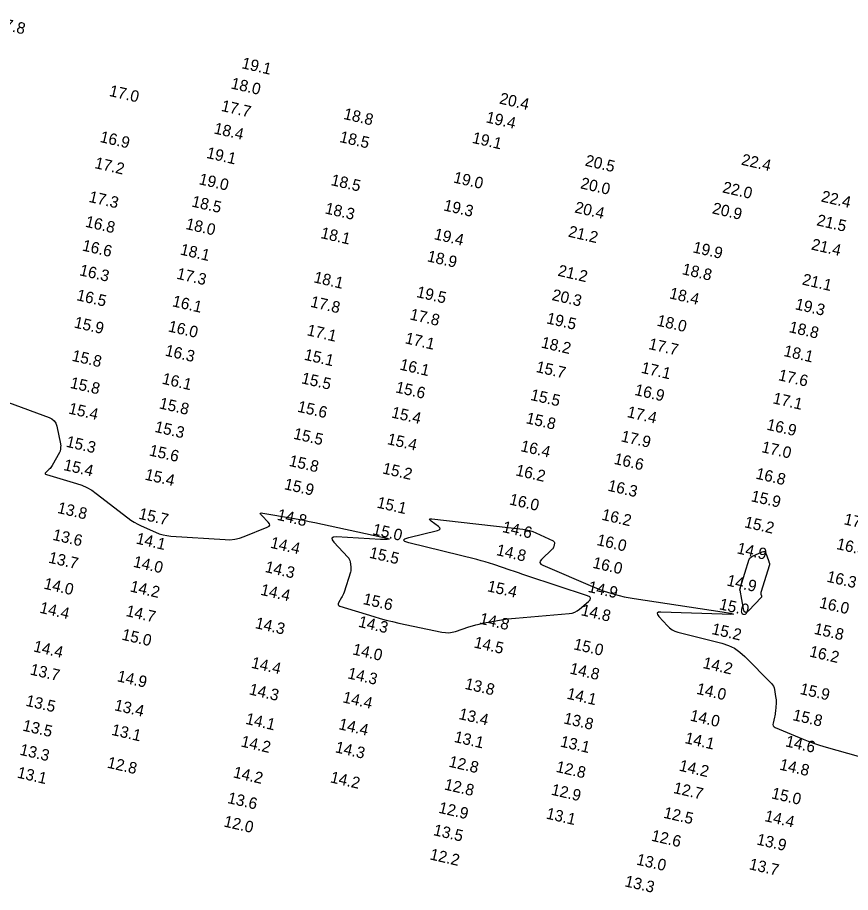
# Model space of a CAD drawing. Extents: x 988130 to 1132882, y 654656 to 841453.
# Drawn here: x 1035767 to 1036130.7, y 811712.7 to 812094.9 of the extents above; entities that cross this region are included whole.
import ezdxf

# ---------------------------------------------------------------- set-up
doc = ezdxf.new("R2010")
doc.units = 0
doc.layers.add('V-TOPO-MAJR', color=7, linetype='Continuous')
doc.layers.add('V-TOPO-SOUN', color=7, linetype='Continuous')

msp = doc.modelspace()

# ---------------------------------------------------------------- linework, layer by layer
at = {"layer": 'V-TOPO-MAJR'}
msp.add_lwpolyline([(1035745.1, 811933.27), (1035780.82, 811920.14), (1035782.02, 811919.54), (1035782.97, 811918.71), (1035783.66, 811917.66), (1035784.09, 811916.38), (1035785.76, 811908.67), (1035785.81, 811908.35), (1035785.85, 811908.03), (1035785.85, 811907.71), (1035785.83, 811907.38), (1035785.71, 811906.08), (1035785.67, 811905.76), (1035785.59, 811905.45), (1035785.48, 811905.15), (1035785.33, 811904.86), (1035782.15, 811899.21), (1035781.88, 811898.77), (1035781.58, 811898.36), (1035781.25, 811897.97), (1035780.88, 811897.61), (1035779.37, 811896.21), (1035779.1, 811895.89), (1035779.04, 811895.61), (1035779.21, 811895.39), (1035779.6, 811895.22), (1035792.77, 811891.36), (1035795.08, 811890.57), (1035797.29, 811889.57), (1035799.39, 811888.38), (1035801.39, 811886.98), (1035815.15, 811876.41), (1035816.54, 811875.4), (1035817.98, 811874.48), (1035819.48, 811873.64), (1035821.02, 811872.89), (1035827.31, 811870.05), (1035828.9, 811869.42), (1035830.53, 811868.93), (1035832.19, 811868.6), (1035833.89, 811868.41), (1035857.6, 811866.84), (1035859.74, 811866.81), (1035861.84, 811867.03), (1035863.9, 811867.48), (1035865.93, 811868.17), (1035876.07, 811872.25), (1035876.81, 811872.67), (1035877.12, 811873.18), (1035877.03, 811873.77), (1035876.51, 811874.45), (1035873.61, 811877.32), (1035873.1, 811877.93), (1035873.02, 811878.31), (1035873.38, 811878.47), (1035874.17, 811878.41), (1035887.01, 811876.2), (1035889.48, 811875.76), (1035891.95, 811875.29), (1035894.41, 811874.8), (1035896.87, 811874.29), (1035925.68, 811868.12), (1035928.44, 811867.45), (1035929.34, 811867.04), (1035928.37, 811866.87), (1035925.53, 811866.95), (1035906.26, 811867.99), (1035904.93, 811867.92), (1035904.31, 811867.51), (1035904.4, 811866.78), (1035905.19, 811865.71), (1035911.25, 811859.17), (1035911.6, 811858.73), (1035911.88, 811858.25), (1035912.08, 811857.73), (1035912.2, 811857.18), (1035912.54, 811854.89), (1035912.59, 811854.32), (1035912.58, 811853.76), (1035912.5, 811853.2), (1035912.36, 811852.65), (1035909.56, 811843.83), (1035909.35, 811843.22), (1035909.1, 811842.63), (1035908.83, 811842.05), (1035908.51, 811841.48), (1035907.2, 811839.26), (1035906.99, 811838.75), (1035907.02, 811838.33), (1035907.28, 811838), (1035907.78, 811837.76), (1035922.62, 811833.19), (1035925.31, 811832.4), (1035928.02, 811831.67), (1035930.73, 811831), (1035933.47, 811830.39), (1035952.32, 811826.42), (1035953.82, 811826.2), (1035955.32, 811826.19), (1035956.8, 811826.37), (1035958.27, 811826.76), (1035964.13, 811828.73), (1035965.61, 811829.19), (1035967.09, 811829.61), (1035968.59, 811829.97), (1035970.1, 811830.28), (1035977.45, 811831.64), (1035979.19, 811831.94), (1035980.93, 811832.2), (1035982.67, 811832.41), (1035984.43, 811832.58), (1036007.88, 811834.53), (1036009.13, 811834.73), (1036010.31, 811835.11), (1036011.41, 811835.68), (1036012.44, 811836.43), (1036016.38, 811839.81), (1036017.09, 811840.6), (1036017.24, 811841.28), (1036016.84, 811841.85), (1036015.89, 811842.31), (1035989.46, 811851.05), (1035987.64, 811851.65), (1035985.83, 811852.26), (1035984.01, 811852.87), (1035982.19, 811853.48), (1035974.93, 811855.95), (1035973.11, 811856.54), (1035971.27, 811857.1), (1035969.43, 811857.62), (1035967.57, 811858.09), (1035937.9, 811865.36), (1035936.09, 811865.95), (1035935.48, 811866.54), (1035936.09, 811867.14), (1035937.89, 811867.74), (1035950.42, 811870.86), (1035951.17, 811871.14), (1035951.48, 811871.52), (1035951.34, 811871.98), (1035950.76, 811872.53), (1035947.55, 811874.92), (1035946.97, 811875.43), (1035946.84, 811875.76), (1035947.16, 811875.91), (1035947.93, 811875.89), (1035987.65, 811871.36), (1035989.13, 811871.13), (1035990.58, 811870.79), (1035991.99, 811870.33), (1035993.37, 811869.75), (1036000.9, 811866.26), (1036001.18, 811866.08), (1036001.36, 811865.86), (1036001.44, 811865.58), (1036001.42, 811865.25), (1036001.17, 811863.83), (1036001.08, 811863.48), (1036000.94, 811863.17), (1036000.75, 811862.88), (1036000.51, 811862.62), (1035995.87, 811858.22), (1035995.25, 811857.45), (1035995.13, 811856.77), (1035995.48, 811856.17), (1035996.33, 811855.66), (1036019.03, 811845.94), (1036023.22, 811844.31), (1036027.48, 811842.95), (1036031.83, 811841.87), (1036036.25, 811841.06), (1036074.76, 811835.3), (1036078.4, 811834.69), (1036079.6, 811834.3), (1036078.35, 811834.15), (1036074.66, 811834.21), (1036047.93, 811835.2), (1036046.83, 811835.12), (1036046.32, 811834.77), (1036046.39, 811834.15), (1036047.03, 811833.26), (1036050.78, 811829.18), (1036051.76, 811828.25), (1036052.85, 811827.48), (1036054.04, 811826.89), (1036055.33, 811826.46), (1036074.59, 811821.55), (1036077.41, 811820.63), (1036080.02, 811819.36), (1036082.43, 811817.73), (1036084.64, 811815.76), (1036096.21, 811803.93), (1036096.69, 811803.36), (1036097.07, 811802.75), (1036097.35, 811802.08), (1036097.53, 811801.35), (1036098.05, 811798.37), (1036098.16, 811797.62), (1036098.22, 811796.87), (1036098.24, 811796.12), (1036098.21, 811795.36), (1036097.97, 811791.86), (1036097.91, 811791.2), (1036097.82, 811790.54), (1036097.71, 811789.88), (1036097.56, 811789.23), (1036096.94, 811786.63), (1036096.88, 811786.03), (1036097.02, 811785.53), (1036097.34, 811785.12), (1036097.86, 811784.81), (1036110, 811779.67), (1036112.24, 811778.77), (1036114.51, 811777.93), (1036116.8, 811777.16), (1036119.12, 811776.47), (1036151.08, 811767.42)], dxfattribs=at)
msp.add_lwpolyline([(1036082.47, 811844.93), (1036082.47, 811845.04), (1036082.49, 811845.16), (1036082.57, 811845.61), (1036082.59, 811845.72), (1036082.62, 811845.83), (1036082.65, 811845.95), (1036082.68, 811846.06), (1036086.55, 811858.3), (1036086.61, 811858.45), (1036086.69, 811858.58), (1036086.78, 811858.7), (1036086.9, 811858.81), (1036087.41, 811859.21), (1036087.54, 811859.3), (1036087.68, 811859.39), (1036087.82, 811859.47), (1036087.96, 811859.55), (1036092.17, 811861.54), (1036092.69, 811861.7), (1036093.12, 811861.65), (1036093.46, 811861.38), (1036093.72, 811860.91), (1036094.89, 811857.71), (1036094.95, 811857.55), (1036095.01, 811857.4), (1036095.07, 811857.24), (1036095.13, 811857.08), (1036095.36, 811856.44), (1036095.41, 811856.28), (1036095.43, 811856.12), (1036095.42, 811855.96), (1036095.38, 811855.8), (1036091.56, 811843.72), (1036091.52, 811843.53), (1036091.51, 811843.35), (1036091.53, 811843.16), (1036091.59, 811842.98), (1036091.86, 811842.25), (1036091.91, 811842.07), (1036091.9, 811841.9), (1036091.85, 811841.75), (1036091.74, 811841.6), (1036086.37, 811835.86), (1036085.52, 811835.15), (1036084.83, 811835.03), (1036084.33, 811835.5), (1036083.99, 811836.55), (1036082.49, 811844.71), (1036082.47, 811844.82)], close=True, dxfattribs=at)

# ---------------------------------------------------------------- texts
at = {"layer": 'V-TOPO-SOUN'}
for s, p in [('17.8 ', (1035757.11, 812090.41)), ('19.1 ', (1035864.56, 812072.8)), ('18.0 ', (1035859.86, 812063.96)), ('17.0 ', (1035806.74, 812060.68)), ('17.7 ', (1035855.63, 812054.14)), ('20.4 ', (1035977.12, 812057.36)), ('18.8 ', (1035909.04, 812050.63)), ('19.4 ', (1035971.27, 812049.15)), ('18.4 ', (1035852.45, 812044.3)), ('16.9 ', (1035802.69, 812040.57)), ('18.5 ', (1035907.33, 812040.57)), ('19.1 ', (1035965.22, 812040.18)), ('19.1 ', (1035849.2, 812033.61)), ('17.2 ', (1035800.38, 812029.17)), ('20.5 ', (1036014.53, 812030.23)), ('22.4 ', (1036082.75, 812030.64)), ('19.0 ', (1035845.88, 812022.14)), ('18.5 ', (1035903.55, 812021.74)), ('19.0 ', (1035957.04, 812022.87)), ('20.0 ', (1036012.49, 812020.33)), ('22.0 ', (1036074.53, 812018.55)), ('17.3 ', (1035797.83, 812014.4)), ('18.5 ', (1035842.72, 812012.38)), ('22.4 ', (1036117.61, 812014.57)), ('18.3 ', (1035900.95, 812009.37)), ('19.3 ', (1035952.75, 812010.68)), ('20.4 ', (1036009.97, 812009.79)), ('20.9 ', (1036070.05, 812009.39)), ('21.5 ', (1036115.63, 812004.19)), ('16.8 ', (1035796.29, 812003.55)), ('18.0 ', (1035840.11, 812002.57)), ('18.1 ', (1035899.07, 811998.61)), ('19.4 ', (1035948.58, 811998.11)), ('21.2 ', (1036007.17, 811999.23)), ('16.6 ', (1035794.94, 811993.16)), ('21.4 ', (1036113.3, 811993.6)), ('18.1 ', (1035837.72, 811991.4)), ('19.9 ', (1036061.6, 811992.35)), ('18.9 ', (1035945.58, 811988.46)), ('16.3 ', (1035793.75, 811982.35)), ('21.2 ', (1036002.62, 811982.16)), ('18.8 ', (1036056.9, 811982.82)), ('17.3 ', (1035836.17, 811980.85)), ('18.1 ', (1035896.06, 811979.26)), ('21.1 ', (1036109.33, 811978.3)), ('16.5 ', (1035792.49, 811971.47)), ('19.5 ', (1035940.93, 811972.83)), ('20.3 ', (1036000.04, 811971.53)), ('18.4 ', (1036051.36, 811972.27)), ('16.1 ', (1035834.28, 811968.81)), ('17.8 ', (1035894.58, 811968.58)), ('19.3 ', (1036106.26, 811967.51)), ('17.8 ', (1035938.02, 811963.06)), ('15.9 ', (1035791.39, 811959.53)), ('19.5 ', (1035997.7, 811961.35)), ('18.0 ', (1036045.88, 811960.36)), ('16.0 ', (1035832.48, 811957.82)), ('17.1 ', (1035893.05, 811956.17)), ('18.8 ', (1036103.58, 811957.52)), ('17.1 ', (1035935.92, 811952.64)), ('18.2 ', (1035995.36, 811950.77)), ('16.3 ', (1035831.11, 811947.27)), ('17.7 ', (1036042.26, 811950.15)), ('18.1 ', (1036101.25, 811947.1)), ('15.8 ', (1035790.43, 811945)), ('15.1 ', (1035891.86, 811945.45)), ('16.1 ', (1035933.62, 811941.13)), ('15.7 ', (1035993.1, 811940.12)), ('17.1 ', (1036039.02, 811939.75)), ('17.6 ', (1036098.91, 811936.53)), ('15.8 ', (1035789.67, 811933.15)), ('16.1 ', (1035829.8, 811934.98)), ('15.5 ', (1035890.63, 811935.18)), ('15.6 ', (1035931.78, 811931.22)), ('15.5 ', (1035990.67, 811927.9)), ('16.9 ', (1036036.18, 811930.08)), ('15.8 ', (1035828.57, 811924.21)), ('17.1 ', (1036096.52, 811926.42)), ('15.4 ', (1035788.96, 811921.96)), ('15.6 ', (1035888.94, 811922.76)), ('15.4 ', (1035929.95, 811920.23)), ('17.4 ', (1036032.86, 811920.42)), ('15.8 ', (1035988.72, 811917.74)), ('15.3 ', (1035826.59, 811913.95)), ('16.9 ', (1036093.83, 811914.91)), ('15.5 ', (1035887.17, 811910.94)), ('17.9 ', (1036030.22, 811909.81)), ('15.3 ', (1035787.88, 811907.45)), ('15.4 ', (1035928.14, 811908.59)), ('16.4 ', (1035986.37, 811905.54)), ('17.0 ', (1036091.59, 811905.11)), ('15.6 ', (1035824.19, 811903.64)), ('15.4 ', (1035786.8, 811897.28)), ('15.8 ', (1035885.22, 811899.1)), ('16.6 ', (1036027.14, 811899.98)), ('15.2 ', (1035926.05, 811895.8)), ('16.2 ', (1035984.23, 811894.95)), ('16.8 ', (1036089.08, 811893.51)), ('15.4 ', (1035822.32, 811893.07)), ('15.9 ', (1035883.15, 811888.91)), ('16.3 ', (1036024.43, 811888.25)), ('16.0 ', (1035981.45, 811882.24)), ('15.9 ', (1036086.97, 811883.66)), ('13.8 ', (1035784.09, 811878.54)), ('15.1 ', (1035923.61, 811880.87)), ('15.7 ', (1035819.59, 811875.99)), ('14.8 ', (1035880.02, 811875.53)), ('16.2 ', (1036021.78, 811875.56)), ('15.2 ', (1036084.09, 811872.29)), ('17.2 ', (1036127.55, 811873.6)), ('13.6 ', (1035782.02, 811866.78)), ('15.0 ', (1035921.7, 811869.16)), ('14.6 ', (1035978.4, 811870.2)), ('14.1 ', (1035818.43, 811865.17)), ('14.4 ', (1035877.08, 811863.33)), ('16.0 ', (1036019.64, 811864.52)), ('14.8 ', (1035975.77, 811860.14)), ('14.9 ', (1036080.84, 811860.9)), ('16.3 ', (1036124.32, 811862.78)), ('13.7 ', (1035780.22, 811856.83)), ('15.5 ', (1035920.32, 811858.95)), ('14.0 ', (1035817.21, 811855.01)), ('14.3 ', (1035874.76, 811852.76)), ('16.0 ', (1036017.83, 811854.57)), ('16.3 ', (1036120.06, 811848.51)), ('14.0 ', (1035778.16, 811845.46)), ('14.2 ', (1035815.84, 811844.24)), ('15.4 ', (1035971.82, 811844.34)), ('14.9 ', (1036015.77, 811844.06)), ('14.9 ', (1036076.4, 811846.85)), ('14.4 ', (1035872.8, 811842.78)), ('15.6 ', (1035917.55, 811838.75)), ('15.0 ', (1036073.12, 811836.47)), ('16.0 ', (1036116.84, 811837.14)), ('14.4 ', (1035776.36, 811834.95)), ('14.7 ', (1035814.03, 811833.52)), ('14.8 ', (1036012.73, 811833.88)), ('14.3 ', (1035915.52, 811828.81)), ('14.8 ', (1035968.41, 811830.19)), ('14.3 ', (1035870.46, 811828.23)), ('15.2 ', (1036069.83, 811825.65)), ('15.8 ', (1036114.51, 811825.74)), ('15.0 ', (1035812.21, 811823.17)), ('14.4 ', (1035773.62, 811818.05)), ('14.5 ', (1035965.99, 811819.78)), ('15.0 ', (1036009.53, 811818.97)), ('14.0 ', (1035913.02, 811816.76)), ('16.2 ', (1036112.5, 811815.82)), ('14.4 ', (1035868.76, 811810.9)), ('14.2 ', (1036065.95, 811810.81)), ('13.7 ', (1035772.17, 811807.95)), ('14.3 ', (1035910.85, 811806.29)), ('14.8 ', (1036007.83, 811808.38)), ('14.9 ', (1035810.19, 811805.02)), ('13.8 ', (1035962.01, 811801.69)), ('14.3 ', (1035867.83, 811799.28)), ('14.0 ', (1036063.15, 811799.53)), ('15.9 ', (1036108.35, 811799.46)), ('13.5 ', (1035770.29, 811794.3)), ('14.4 ', (1035908.68, 811795.81)), ('14.1 ', (1036006.56, 811797.41)), ('13.4 ', (1035808.97, 811792.36)), ('14.1 ', (1035866.28, 811786.42)), ('13.4 ', (1035959.38, 811788.52)), ('13.8 ', (1036005.19, 811786.61)), ('14.0 ', (1036060.35, 811787.84)), ('15.8 ', (1036105.19, 811788.04)), ('13.5 ', (1035768.91, 811783.46)), ('14.4 ', (1035906.93, 811784.09)), ('13.1 ', (1035807.72, 811781.6)), ('14.2 ', (1035864.24, 811776.53)), ('13.1 ', (1035957.35, 811778.51)), ('13.1 ', (1036003.68, 811776.49)), ('14.1 ', (1036058.1, 811778.01)), ('14.6 ', (1036102.04, 811776.59)), ('13.3 ', (1035767.65, 811772.92)), ('14.3 ', (1035905.41, 811774)), ('12.8 ', (1035805.85, 811767.28)), ('12.8 ', (1035955.03, 811767.7)), ('12.8 ', (1036001.83, 811765.45)), ('14.2 ', (1036055.6, 811765.96)), ('14.8 ', (1036099.45, 811766.42)), ('13.1 ', (1035766.52, 811762.93)), ('14.2 ', (1035860.86, 811763.03)), ('14.2 ', (1035903.26, 811760.87)), ('12.8 ', (1035953.07, 811757.72)), ('12.7 ', (1036053.1, 811756.21)), ('12.9 ', (1035999.73, 811755.45)), ('15.0 ', (1036095.9, 811753.86)), ('13.6 ', (1035858.4, 811751.83)), ('12.9 ', (1035950.55, 811747.57)), ('13.1 ', (1035997.5, 811745.04)), ('12.5 ', (1036048.79, 811745.39)), ('12.0 ', (1035856.73, 811741.58)), ('14.4 ', (1036092.95, 811743.95)), ('13.5 ', (1035948.27, 811737.81)), ('12.6 ', (1036043.46, 811735.36)), ('13.9 ', (1036089.44, 811733.72)), ('12.2 ', (1035946.74, 811727.2)), ('13.0 ', (1036036.94, 811724.95)), ('13.7 ', (1036086.15, 811722.91)), ('13.3 ', (1036031.85, 811715.44))]:
    msp.add_text(s, height=5, rotation=347, dxfattribs=at).set_placement(p)

doc.saveas('drawing.dxf')
